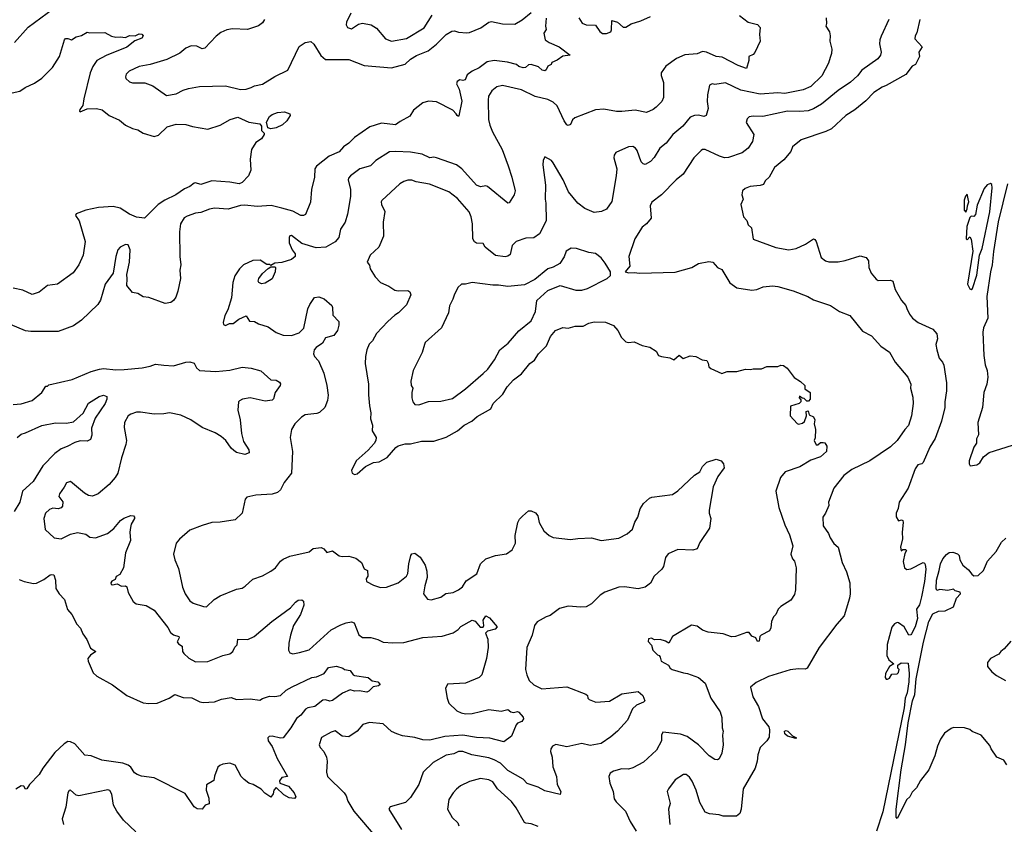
# Model space of a CAD drawing. Extents: x 1678759 to 1859541, y 384609 to 522867.
# Tile 421 of 466: x 1824413 to 1831596, y 457835 to 463703. Entities that reach past the tile are written whole.
import ezdxf

# ---------------------------------------------------------------- set-up
doc = ezdxf.new("R2010")
doc.units = 0

msp = doc.modelspace()

# ---------------------------------------------------------------- linework, layer by layer
at = {"layer": '0CON20XD'}
for points in [[(1824374.4, 463535.6), (1824475, 463648), (1824660.8, 463785)], [(1826199.4, 463705), (1826185, 463678.6), (1826155, 463658.9), (1826075, 463632.2), (1825965, 463636.1), (1825925, 463629.6), (1825880.8, 463609.2), (1825846.8, 463583.2), (1825764.2, 463495.8), (1825745, 463491.2), (1825705, 463510), (1825665, 463513.1), (1825625, 463495.6), (1825581.1, 463458.9), (1825487, 463413), (1825365, 463376.9), (1825285, 463361.9), (1825212.2, 463327.8), (1825190, 463305), (1825184, 463285), (1825188, 463275), (1825215, 463248.8), (1825235, 463242), (1825325, 463242.5), (1825385, 463221.4), (1825485, 463150.8), (1825555, 463162.9), (1825605, 463188.6), (1825645, 463201.1), (1825725, 463214.6), (1825915, 463220.8), (1826022.8, 463192.8), (1826064.5, 463195.5), (1826102.6, 463207.4), (1826125, 463221.4), (1826185, 463232.5), (1826275, 463288.6), (1826370, 463335), (1826452.2, 463507.8), (1826495, 463537.1), (1826536.7, 463543.3), (1826560, 463525), (1826610.6, 463440.6), (1826645, 463412.9), (1826815, 463411.4), (1826925, 463369.2), (1827125, 463351.8), (1827225, 463378.9), (1827264.3, 463415), (1827308.2, 463441.8), (1827393.1, 463475), (1827455, 463524.5), (1827525, 463595.5), (1827565, 463619.1), (1827585, 463621.5), (1827615, 463611.9), (1827675, 463606.7), (1827695, 463609.4), (1827777, 463643), (1827835, 463684), (1827855, 463690), (1827935, 463673.5), (1828025, 463670), (1828078.3, 463701.7), (1828145, 463756)], [(1826828.8, 463751.2), (1826798, 463685), (1826796, 463665), (1826803.8, 463645), (1826835, 463636.7), (1826885, 463671.2), (1826915, 463677.5), (1826977.5, 463665), (1827015, 463642), (1827082.2, 463562.2), (1827125, 463546.9), (1827235, 463566.5), (1827365, 463642.5), (1827422.5, 463735)], [(1828253.6, 463713.6), (1828248.8, 463655), (1828255, 463630), (1828236.1, 463603.9), (1828246.2, 463555), (1828275, 463535.8), (1828350, 463505), (1828430, 463445), (1828375, 463437.5), (1828333.6, 463406.4), (1828295, 463390), (1828290, 463375), (1828267, 463363), (1828255, 463337.5), (1828245, 463330), (1828223.8, 463335), (1828198.6, 463358.6), (1828145, 463375.8), (1828125, 463374), (1828103.3, 463355), (1828085, 463350.8), (1828055, 463361.2), (1828036.9, 463376.9), (1827972.9, 463392.9), (1827875, 463405.3), (1827824.7, 463395.3), (1827765, 463350.6), (1827715, 463328), (1827678.3, 463301.7), (1827663.8, 463265), (1827645, 463258.6), (1827625, 463263.8), (1827605, 463252.5), (1827600, 463235), (1827618.6, 463195), (1827638.3, 463108.3), (1827617.7, 463002.3), (1827615, 462997.5), (1827605, 463003.3), (1827597.1, 463017.1), (1827573.7, 463043.7), (1827455, 463103.1), (1827395, 463109.4), (1827355, 463096), (1827285, 463042.5), (1827260.3, 462999.7), (1827188.9, 462961.1), (1827155, 462935.7), (1827052.6, 462947.4), (1826967.6, 462922.4), (1826855, 462842.9), (1826815, 462802.2), (1826775, 462774.3), (1826745, 462739.2), (1826671.4, 462708.6), (1826577.5, 462635), (1826565.7, 462614.3), (1826563.1, 462555), (1826543.1, 462465), (1826535, 462372.5), (1826497, 462283), (1826484.1, 462275.9), (1826465, 462275.7), (1826405.8, 462305.8), (1826325, 462328.6), (1826248.5, 462348.5), (1826145, 462340.9), (1826055, 462350.4), (1826025, 462347.5), (1825935, 462320), (1825835, 462329.2), (1825798.1, 462321.9), (1825735, 462297.5), (1825695, 462290.6), (1825635, 462270.8), (1825613, 462257), (1825587.1, 462215), (1825580, 462155), (1825581.4, 461975), (1825589.2, 461915), (1825581.4, 461875), (1825585.8, 461815), (1825567.9, 461722.1), (1825551.7, 461678.3), (1825535.7, 461654.3), (1825515, 461641.2), (1825475, 461633.3), (1825355, 461676.7), (1825315, 461681.2), (1825275, 461706.7), (1825235, 461712.5), (1825193.8, 461765), (1825197, 461813), (1825193.8, 461843.8), (1825214.3, 461935), (1825219.2, 462025), (1825205, 462060), (1825185, 462063.8), (1825145, 462043.8), (1825130, 462025), (1825113.5, 461975), (1825096, 461855), (1825035.6, 461775), (1825002.1, 461657.9), (1824984.4, 461625.6), (1824865, 461512.5), (1824805, 461470.6), (1824695, 461428.9), (1824495, 461430), (1824455, 461434.5), (1824345, 461478.9)], [(1829665, 463733.8), (1829727.5, 463685), (1829795, 463668.6), (1829815.7, 463645), (1829811.2, 463595), (1829816, 463545), (1829776.1, 463463.9), (1829765, 463450), (1829733.3, 463435), (1829733.3, 463405), (1829715, 463346.7), (1829655, 463368.1), (1829538.7, 463428.7), (1829493.8, 463435), (1829423.2, 463466.8), (1829395, 463470.6), (1829355, 463454.4), (1829265, 463446.7), (1829205, 463420.6), (1829126.6, 463363.4), (1829092, 463315), (1829092.5, 463295), (1829110, 463245), (1829110, 463135), (1829097.1, 463105), (1829056, 463065), (1829033.4, 463046.6), (1828985, 463025.8), (1828902.3, 463042.3), (1828805, 463033.1), (1828767.9, 463032.1), (1828675, 463051.2), (1828615, 463045.4), (1828463.9, 462986.1), (1828446.7, 462973.3), (1828431.2, 462938.8), (1828415, 462931.2), (1828405, 462936.2), (1828385, 462966.2), (1828333.6, 463075), (1828305, 463102.2), (1828265, 463120.4), (1828173.6, 463143.6), (1828075, 463190.9), (1827935, 463221.8), (1827895, 463211.9), (1827858.6, 463185), (1827834.4, 463145), (1827830, 463115), (1827834.3, 462975.7), (1827842.8, 462932.8), (1827861.5, 462885), (1827932.2, 462755), (1827976.9, 462636.9), (1828004.4, 462555), (1828027.8, 462455), (1828020.8, 462425), (1827985, 462366.7), (1827975, 462364), (1827825, 462485.8), (1827815, 462490), (1827775, 462484.3), (1827745, 462495.7), (1827638.2, 462615), (1827599.2, 462645), (1827455, 462694.5), (1827435, 462699.1), (1827405, 462695.6), (1827348.6, 462721.4), (1827265, 462737.5), (1827155, 462742.5), (1827111.5, 462738.5), (1827012, 462675), (1826971.9, 462638.1), (1826895, 462615.6), (1826826, 462565), (1826812.4, 462547.6), (1826808.6, 462535), (1826826.5, 462463.5), (1826826.8, 462413.2), (1826805.6, 462284.4), (1826787.1, 462225), (1826754.4, 462175), (1826741.4, 462115), (1826715, 462083.3), (1826646, 462044), (1826575, 462038.5), (1826470.7, 462070.7), (1826395, 462130), (1826385, 462126.7), (1826380, 462115), (1826380, 462075), (1826400, 462025), (1826423.3, 461995), (1826422.5, 461975), (1826395.8, 461954.2), (1826325, 461932.5), (1826275, 461926.7), (1826245, 461910), (1826237, 461917), (1826215, 461917.5), (1826168, 461948), (1826115, 461946.7), (1826046.7, 461915), (1826015.8, 461885), (1825982.9, 461835), (1825968.6, 461785), (1825958.8, 461675), (1825932.1, 461587.9), (1825908.8, 461545), (1825897.5, 461495), (1825900.7, 461480.7), (1825915, 461473.3), (1825943.6, 461486.4), (1825971.7, 461488.3), (1826010.7, 461519.3), (1826065, 461542.5), (1826090, 461505), (1826125, 461501.2), (1826154.2, 461484.2), (1826225, 461464), (1826285, 461421.2), (1826335, 461402), (1826395, 461400.8), (1826451.2, 461418.8), (1826486.1, 461453.9), (1826516, 461595), (1826528.8, 461625), (1826565, 461676.2), (1826595, 461682.5), (1826635, 461666), (1826689.1, 461619.1), (1826696, 461605), (1826698.3, 461548.3), (1826741.2, 461501.2), (1826742, 461475), (1826732.5, 461435), (1826705, 461400), (1826645, 461382.5), (1826622.5, 461345), (1826575, 461313.3), (1826562, 461295), (1826556.2, 461265), (1826565, 461246.7), (1826594.2, 461215), (1826631.4, 461125), (1826654.4, 461035), (1826663.5, 460965), (1826659.4, 460925), (1826638.6, 460875), (1826600.6, 460839.4), (1826580.3, 460829.7), (1826515, 460824.2), (1826495, 460820.8), (1826470, 460805), (1826420, 460755), (1826395.6, 460714.4), (1826385.8, 460655), (1826404.2, 460555), (1826396, 460395), (1826341.7, 460328.3), (1826316.2, 460275), (1826294.2, 460255.8), (1826255, 460242), (1826135, 460236), (1826069.3, 460220.7), (1826057.5, 460205), (1826035.7, 460104.3), (1825985.7, 460054.3), (1825875, 460037.8), (1825815, 460035.5), (1825743.3, 460015), (1825655, 459979.2), (1825578.8, 459915), (1825554.4, 459885.6), (1825535.8, 459805.8), (1825543.8, 459765), (1825571.4, 459701.4), (1825584.3, 459644.3), (1825601.4, 459565), (1825620, 459515), (1825654, 459464), (1825677.6, 459447.6), (1825755, 459422.3), (1825775, 459421.5), (1825832.9, 459475), (1825875, 459502.5), (1825995, 459550.8), (1826035, 459557.5), (1826059.1, 459570.9), (1826115, 459622), (1826183.9, 459646.1), (1826245, 459680.6), (1826279.2, 459705), (1826315.7, 459754.3), (1826335, 459769.2), (1826385, 459790), (1826525, 459823.3), (1826555, 459846.2), (1826613, 459853), (1826633, 459843), (1826655, 459817.5), (1826695, 459830), (1826745, 459792.5), (1826765, 459787.5), (1826815, 459791.2), (1826866.1, 459776.1), (1826907.5, 459745), (1826927, 459697), (1826950, 459685), (1826952.5, 459645), (1826940, 459625), (1826942.5, 459605), (1826995, 459579.2), (1827045, 459563.1), (1827090, 459565), (1827175, 459597.1), (1827236, 459645), (1827245.8, 459665), (1827251.2, 459735), (1827266.7, 459795), (1827275, 459807.5), (1827295, 459812.5), (1827335, 459782.5), (1827370, 459725), (1827382.3, 459682.3), (1827386, 459635), (1827368, 459575), (1827360, 459515), (1827387.6, 459477.6), (1827415, 459472.9), (1827485, 459492.7), (1827522.7, 459517.3), (1827575, 459524.5), (1827615, 459544.3), (1827643, 459567), (1827670.4, 459609.6), (1827747.5, 459662.5), (1827774.4, 459735), (1827815, 459771.9), (1827883.4, 459796.6), (1827965, 459807.5), (1828005, 459837.8), (1828030, 459885), (1828028.3, 459941.7), (1828048.1, 460035), (1828060.2, 460059.8), (1828081.7, 460081.7), (1828125, 460120), (1828145, 460122), (1828177.3, 460107.3), (1828192.5, 460085), (1828203.3, 460035), (1828237.8, 459975), (1828275, 459940.9), (1828305, 459927.7), (1828431.5, 459911.5), (1828485, 459920), (1828585, 459924.3), (1828655.6, 459905.6), (1828785, 459921.5), (1828845, 459952.5), (1828883, 459987), (1828901.5, 460038.5), (1828922.5, 460075), (1828940, 460135), (1828965, 460174), (1829007.7, 460212.3), (1829025, 460221.2), (1829175, 460240), (1829215, 460266.7), (1829335, 460382), (1829374.2, 460405.8), (1829395, 460443.3), (1829425, 460476.2), (1829495, 460496.7), (1829530, 460485), (1829547.5, 460465), (1829552.5, 460435), (1829507.3, 460372.7), (1829472, 460295), (1829444.3, 460125), (1829444.2, 460105), (1829456.2, 460065), (1829446.2, 459995), (1829375, 459890), (1829355.9, 459844.1), (1829325, 459833.1), (1829215, 459839.4), (1829145, 459806.9), (1829125, 459781.2), (1829109.4, 459715), (1829098.6, 459695), (1829041.4, 459645), (1829015, 459594), (1828975, 459565.6), (1828925, 459553.3), (1828826.2, 459566.2), (1828785, 459565.3), (1828681, 459529), (1828647.8, 459505), (1828585, 459443.1), (1828545, 459422.2), (1828507.6, 459417.6), (1828415, 459425.5), (1828351.2, 459408.8), (1828283.2, 459356.8), (1828255, 459348.1), (1828188.6, 459311.4), (1828168.9, 459285), (1828152.5, 459215), (1828113.1, 459125), (1828103.1, 458965), (1828112.2, 458925), (1828131.1, 458885), (1828165, 458851.4), (1828222.6, 458822.6), (1828405, 458838.1), (1828544.2, 458784.2), (1828556.7, 458775), (1828558.8, 458755), (1828566.7, 458745), (1828616.3, 458726.3), (1828715, 458732.5), (1828805, 458787.1), (1828925, 458804.2), (1828960, 458775), (1828973.8, 458735), (1828963.8, 458725), (1828912, 458705), (1828883, 458677), (1828847.5, 458595), (1828774, 458515), (1828726.4, 458473.6), (1828655, 458424.5), (1828575, 458410), (1828515, 458424.3), (1828405, 458401.2), (1828325, 458416.9), (1828299.2, 458405), (1828287.5, 458385), (1828285.9, 458365.9), (1828297.5, 458325), (1828301.9, 458255), (1828329.2, 458185), (1828333.3, 458125), (1828360, 458075), (1828355, 458052.5), (1828245, 458080), (1828196.2, 458106.2), (1828115, 458133.5), (1828085, 458163.3), (1827975, 458228.8), (1827920.1, 458280.1), (1827875, 458305.3), (1827835, 458320.7), (1827712.7, 458342.7), (1827645, 458365.6), (1827615, 458365.7), (1827579.7, 458350.3), (1827525, 458339.2), (1827430, 458285), (1827356.2, 458215), (1827324.2, 458125), (1827265, 458030), (1827227.5, 457995), (1827116.4, 457963.6), (1827106.7, 457945), (1827198.1, 457798.1)], [(1830296.2, 463715), (1830300, 463675), (1830293.8, 463655), (1830322, 463615), (1830326.7, 463585), (1830323, 463547), (1830337.3, 463487.3), (1830335.8, 463455), (1830326, 463426), (1830314.2, 463385.8), (1830265, 463294.2), (1830184.3, 463215), (1830127.9, 463192.1), (1829995, 463165.4), (1829945, 463168.2), (1829815, 463159.6), (1829675, 463188.5), (1829561.3, 463241.3), (1829485, 463230), (1829465, 463234), (1829445, 463226.2), (1829430.8, 463155), (1829429.2, 463105), (1829435.7, 463055), (1829420, 463005), (1829405, 462996.2), (1829365, 463005.8), (1829335, 463004.3), (1829305, 462992.5), (1829250, 462925), (1829177.1, 462865), (1829128.3, 462801.7), (1829084.2, 462765), (1829041.8, 462698.2), (1829015, 462667.5), (1828975, 462647.5), (1828961.3, 462651.3), (1828947.5, 462665), (1828917.6, 462747.6), (1828905.7, 462765), (1828887, 462777), (1828855, 462775.6), (1828763.3, 462735), (1828750, 462715), (1828748, 462695), (1828769.2, 462615), (1828765.6, 462565), (1828732.1, 462377.9), (1828695, 462320), (1828656.8, 462303.2), (1828605, 462297.8), (1828535, 462325.7), (1828486, 462365), (1828417.9, 462447.9), (1828377.5, 462535), (1828305, 462660), (1828293.8, 462675), (1828245, 462702.5), (1828233, 462677), (1828229.2, 462645), (1828248.1, 462495), (1828245.6, 462395), (1828250.5, 462365), (1828253.1, 462235), (1828205, 462140), (1828165, 462111.4), (1828105, 462109.2), (1828034.3, 462085.7), (1828006.2, 462055), (1827990.3, 461989.7), (1827975, 461978), (1827955, 461974), (1827885, 461984.2), (1827810, 462045), (1827795, 462070), (1827745, 462073.3), (1827732.3, 462082.3), (1827720, 462105), (1827717.3, 462215), (1827707.3, 462265), (1827691.5, 462301.5), (1827608.1, 462398.1), (1827545, 462448.1), (1827403.6, 462503.6), (1827305, 462520), (1827275, 462532.9), (1827245, 462531.9), (1827215, 462522.9), (1827185.8, 462505), (1827055, 462383.3), (1827050, 462375), (1827051.9, 462355), (1827078.1, 462305), (1827063.7, 462226.3), (1827067.1, 462125), (1827034.4, 462045), (1826970.8, 461985), (1826948.8, 461935), (1826965, 461913.3), (1826970, 461885), (1827006.8, 461826.8), (1827045.6, 461785.6), (1827105, 461759.2), (1827150.3, 461730.3), (1827175, 461725.8), (1827245, 461728.8), (1827258.8, 461718.8), (1827265.9, 461695.9), (1827235.6, 461624.4), (1827176.2, 461565), (1827150.9, 461549.1), (1827099.3, 461500.7), (1827016.2, 461415), (1826988, 461362), (1826963.6, 461336.4), (1826945.7, 461295), (1826935.8, 461245.8), (1826934.4, 461195), (1826958, 461045), (1826957.7, 460967.7), (1826965.8, 460885.8), (1826974, 460835), (1826972.7, 460792.7), (1826985.8, 460745), (1826983.8, 460705), (1827013.8, 460655), (1827012, 460635), (1826998.8, 460611.2), (1826955, 460563.8), (1826868.8, 460485), (1826833.9, 460416.1), (1826837.5, 460395), (1826855, 460386.7), (1826875, 460391.2), (1826936.6, 460443.4), (1826995, 460472.5), (1827035, 460479.2), (1827095, 460509.4), (1827156.7, 460583.3), (1827175, 460594.3), (1827225, 460610.8), (1827265, 460610), (1827345, 460628.6), (1827435, 460629.2), (1827525, 460659.2), (1827606.2, 460705), (1827656.2, 460745), (1827712, 460775), (1827751.4, 460808.6), (1827851.2, 460865), (1827867.5, 460905), (1827936.9, 460973.1)], [(1828492.5, 463715), (1828516.6, 463676.6), (1828545, 463664.4), (1828615, 463662.9), (1828645.5, 463615.5), (1828665, 463603.1), (1828695, 463601.4), (1828726, 463615), (1828731.4, 463628.6), (1828732.7, 463697.3), (1828774.2, 463685), (1828815, 463649.1), (1828835, 463648.1), (1828875, 463672.5), (1828945.5, 463694.5), (1829015, 463726.9)], [(1830752.9, 463705), (1830697.4, 463582.6), (1830687.8, 463555), (1830686.6, 463526.6), (1830698.9, 463465), (1830692.9, 463445), (1830672.8, 463417.2), (1830556.1, 463333.9), (1830525, 463294.3), (1830475, 463246.5), (1830384.1, 463185.9), (1830262.4, 463087.6), (1830205, 463053.6), (1830165, 463039.1), (1830105, 463032.3), (1830013.5, 463036.5), (1829835, 462996.9), (1829765, 462998.9), (1829735, 462993.8), (1829719.3, 462980.7), (1829713.9, 462953.9), (1829768.6, 462865), (1829758.1, 462815), (1829727.5, 462765), (1829685, 462731.4), (1829585, 462697.1), (1829555, 462695.6), (1829517.7, 462707.7), (1829415, 462755.6), (1829395, 462755.6), (1829385, 462749.2), (1829330.6, 462695), (1829254.3, 462575), (1829202.5, 462535), (1829094.4, 462425.6), (1829025, 462371.2), (1829012.5, 462345), (1829018.8, 462255), (1828985, 462213.8), (1828955, 462190), (1828900, 462105), (1828857.5, 461975), (1828863.3, 461905), (1828830, 461865), (1828857, 461857), (1828895, 461860), (1828935, 461854.2), (1829195, 461861.1), (1829316.2, 461895), (1829365, 461925.7), (1829440.6, 461939.4), (1829470, 461935), (1829504.4, 461894.4), (1829535, 461881.2), (1829594.5, 461784.5), (1829645, 461746.9), (1829755, 461729.6), (1829790, 461735), (1829836.4, 461753.6), (1829905, 461761.9), (1829945, 461758.1), (1830055, 461724.3), (1830163, 461683), (1830205, 461658.6), (1830328.9, 461618.9), (1830394.5, 461574.5), (1830468.8, 461545), (1830562.4, 461432.4), (1830626.4, 461396.4), (1830695, 461321.2), (1830758.9, 461278.9), (1830799.2, 461205), (1830892.5, 461095), (1830914.3, 461045), (1830912.9, 461015), (1830929.3, 460949.3), (1830932.2, 460905), (1830920, 460815), (1830896.8, 460743.2), (1830870, 460715), (1830815.6, 460635), (1830765, 460586.7), (1830615.4, 460484.6), (1830485, 460421.9), (1830425, 460378), (1830353, 460287), (1830313.3, 460185), (1830315, 460160), (1830291.2, 460105), (1830271.2, 460075), (1830275, 460012.5), (1830312.9, 459955), (1830325, 459923.8), (1830353.2, 459883.2), (1830384, 459855), (1830414.3, 459745), (1830444, 459676), (1830469.2, 459595), (1830470.6, 459515), (1830466.7, 459483.3), (1830428.6, 459355), (1830375, 459293.8), (1830246.2, 459123.8), (1830157.1, 458972.9), (1830144.1, 458965.9), (1830095, 458969.4), (1830035, 458961.1), (1829876.8, 458913.2), (1829785, 458869.2), (1829744.1, 458835.9), (1829761.2, 458765), (1829802.5, 458695), (1829833.2, 458603.2), (1829878, 458545), (1829884.2, 458525), (1829880.3, 458469.7), (1829864.2, 458445), (1829814.4, 458395), (1829798.2, 458341.8), (1829794.4, 458295), (1829777.5, 458245), (1829692, 458095), (1829677.5, 457945), (1829665.7, 457914.3), (1829642.5, 457895), (1829545, 457893.5), (1829515, 457903.1), (1829445, 457910.8), (1829415, 457924), (1829375.8, 457995), (1829348.9, 458085), (1829318.9, 458148.9), (1829299.4, 458179.4), (1829275, 458199.2), (1829255, 458198), (1829195, 458160), (1829145.8, 458095), (1829135.8, 458075), (1829157.6, 457987.6), (1829145.7, 457945), (1829155.7, 457835)], [(1830978.8, 463705), (1830957, 463607)], [(1824315, 463160), (1824415, 463182.5), (1824452.6, 463207.4), (1824521.2, 463238.8), (1824574.6, 463275.4), (1824651.4, 463355), (1824702.5, 463435), (1824739.2, 463555), (1824747.5, 463565), (1824765, 463565.8), (1824790, 463555), (1824825, 463576.7), (1824863.6, 463586.4), (1824905, 463612.5), (1824925, 463606.7), (1825035, 463610), (1825082.1, 463582.1), (1825115, 463574), (1825145, 463578), (1825185, 463572.5), (1825213.1, 463586.9), (1825255, 463585.7), (1825285, 463600.6), (1825305, 463597.1), (1825312.9, 463585), (1825305, 463567.5), (1825252.2, 463547.8), (1825195, 463502.9), (1825045, 463442.5), (1824975, 463406.2), (1824947.8, 463362.2), (1824928.2, 463315), (1824880, 463125), (1824873.3, 463076.7), (1824851.1, 463048.9), (1824848.8, 463035), (1824855, 463031.4), (1824905, 463052.9), (1824974.2, 463054.2), (1825015.5, 463045.5), (1825066.7, 463005), (1825140.9, 462970.9), (1825185, 462934), (1825235, 462910), (1825275, 462899.2), (1825315, 462874.3), (1825395, 462852), (1825425, 462860), (1825489.8, 462920.2), (1825555, 462941.4), (1825625, 462939.2), (1825675, 462924), (1825785, 462904), (1825875, 462934), (1825947.5, 462975), (1826005, 462992.2), (1826085, 462955.7), (1826163.9, 462943.9), (1826176.4, 462926.4), (1826177.5, 462895), (1826197.5, 462875), (1826197.5, 462865), (1826177, 462833), (1826135, 462806.7), (1826103.3, 462755), (1826094, 462685), (1826098.8, 462605), (1826083.3, 462565), (1826036.7, 462515), (1826015, 462506.7), (1825945, 462518.8), (1825815, 462526.7), (1825735, 462502), (1825695, 462513.8), (1825685, 462511.2), (1825655, 462486), (1825615, 462469.2), (1825551.2, 462425), (1825472.5, 462387.5), (1825423.9, 462356.1), (1825324.3, 462255.7), (1825265, 462263.1), (1825215, 462284.5), (1825145, 462327.1), (1825095, 462339.2), (1824987.6, 462332.4), (1824895, 462312.9), (1824825, 462286.7), (1824820, 462275), (1824847.5, 462235), (1824890.8, 462085), (1824876.9, 461985), (1824845, 461913.8), (1824802.4, 461857.6), (1824690, 461775), (1824615, 461764), (1824555, 461716), (1824505, 461699.2), (1824435, 461730.8), (1824364.4, 461744.4)], [(1830957, 463607), (1830946.2, 463585), (1830944.2, 463564.2), (1830997.5, 463505), (1830973.6, 463466.4), (1830977.5, 463435), (1830947.5, 463375), (1830925, 463363.3), (1830877.7, 463302.3), (1830735, 463222.5), (1830705, 463211.4), (1830645, 463171.4), (1830585, 463111.9), (1830505, 463044.3), (1830440, 463005), (1830335, 462907.5), (1830295, 462888.1), (1830115, 462827.5), (1830051.2, 462775), (1830038.3, 462741.7), (1829988.7, 462681.3), (1829920, 462625), (1829881.2, 462555), (1829852.7, 462527.3), (1829838.3, 462501.7), (1829815, 462492.5), (1829742.9, 462487.1), (1829705, 462472), (1829685.8, 462454.2), (1829682, 462425), (1829690, 462395), (1829674, 462355), (1829693.3, 462265), (1829718.3, 462238.3), (1829727, 462207), (1829752.5, 462185), (1829765, 462103.3), (1829930.3, 462040.3), (1830025, 462024.3), (1830076.6, 462033.4), (1830145, 462066), (1830205, 462103.8), (1830215, 462100), (1830223.8, 462085), (1830259.5, 461969.5), (1830292.5, 461945), (1830315, 461938), (1830385, 461937.5), (1830435, 461946), (1830545, 461980), (1830589.5, 461969.5), (1830606.2, 461945), (1830608, 461895), (1830623.9, 461853.9), (1830660.5, 461810.5), (1830675, 461801.2), (1830765, 461803.3), (1830782.5, 461795), (1830800, 461735), (1830846, 461656), (1830878.3, 461618.3), (1830885.8, 461595.8), (1830903.8, 461555), (1830926.7, 461525), (1830967.5, 461495), (1831075.7, 461445.7), (1831105, 461412.5), (1831108.6, 461375), (1831097.1, 461335), (1831103.1, 461295), (1831120, 461235), (1831145.8, 461205.8), (1831154.2, 461184.2), (1831174.5, 461054.5), (1831175.6, 460995), (1831163.2, 460916.8), (1831163.1, 460875), (1831139.2, 460775), (1831092, 460648), (1831053.6, 460585), (1831005, 460473.8), (1830995, 460463.3), (1830965, 460457.5), (1830945, 460427.5), (1830895, 460287.5), (1830828, 460185), (1830821.2, 460138.8), (1830807.5, 460105), (1830807.5, 460077.5), (1830825, 460047.5), (1830846.4, 460056.4), (1830855, 460050), (1830858.8, 460035), (1830851.9, 459965), (1830853.9, 459916.1), (1830840, 459855), (1830845, 459830), (1830855, 459840), (1830875, 459840), (1830881.7, 459831.7), (1830870.7, 459809.3), (1830858.3, 459751.7), (1830868, 459705), (1830885, 459694), (1830915, 459697.5), (1831005, 459743.8), (1831015, 459740), (1831019.5, 459729.5), (1831022.7, 459695), (1831015.2, 459604.8), (1830993.2, 459495), (1830977.3, 459435), (1830955.6, 459405), (1830963.3, 459335), (1830945.5, 459274.5), (1830920, 459225), (1830915, 459217.5), (1830900, 459215), (1830866.7, 459275), (1830825, 459303.8), (1830815, 459306), (1830795, 459298), (1830775, 459272.5), (1830742.7, 459147.3), (1830738.6, 459065), (1830753.3, 459035), (1830790, 459005), (1830757.5, 458985), (1830728.8, 458935), (1830727.5, 458905), (1830734, 458894), (1830745, 458892.5), (1830759.3, 458900.7), (1830775, 458930), (1830815, 458933.3), (1830825, 458942.5), (1830830, 458965), (1830820, 458975), (1830820, 458995), (1830845, 459012.5), (1830895, 459010), (1830903.1, 458935), (1830898.7, 458875), (1830886.6, 458793.4), (1830873.3, 458755), (1830866.5, 458683.5), (1830710, 457925), (1830665, 457786.2)], [(1826245, 462905.8), (1826223.8, 462913.8), (1826213.3, 462955), (1826235, 462996.2), (1826255, 463012), (1826295, 463026.2), (1826345, 463030), (1826385, 463016.7), (1826385.8, 463005), (1826362.5, 462965), (1826330, 462935), (1826285, 462913.3), (1826245, 462905.8)], [(1831355, 461736), (1831365, 461742), (1831395, 461838.8), (1831414.5, 461985), (1831434.8, 462035), (1831489.6, 462300.4), (1831507.1, 462477.1), (1831505, 462501.2), (1831495, 462508.6), (1831470.6, 462499.4), (1831448.8, 462471.2), (1831398.7, 462351.3), (1831385, 462282.5), (1831375, 462267.5), (1831355, 462270), (1831345, 462260), (1831323.8, 462193.8), (1831317.5, 462105), (1831325, 462097.5), (1831345, 462120), (1831355, 462102.5), (1831366.9, 462015), (1831328.6, 461775), (1831345, 461741.2), (1831355, 461736)], [(1831618.8, 462505), (1831551.2, 462228.8), (1831516.9, 462013.1), (1831507.3, 461915), (1831495.1, 461865), (1831469.2, 461685), (1831475.6, 461525), (1831445, 461456.2), (1831440, 461425), (1831445.8, 461254.2), (1831455.7, 461185.7), (1831470.8, 461145), (1831475.8, 461095), (1831469.2, 461045), (1831445.8, 460985), (1831437.5, 460875), (1831402.5, 460765), (1831407.5, 460675), (1831394, 460645), (1831393.3, 460615), (1831373.8, 460585), (1831340, 460485), (1831340, 460465), (1831348.3, 460448.3), (1831395, 460457.5), (1831417.7, 460472.3), (1831444.1, 460515.9), (1831485, 460546), (1831655, 460599.2)], [(1831315, 462300), (1831326.4, 462323.6), (1831326.7, 462345), (1831337.5, 462375), (1831325, 462430), (1831312.5, 462415), (1831303.8, 462386.2), (1831304.1, 462314.1), (1831315, 462300)], [(1827325, 460894.2), (1827395, 460918.9), (1827485, 460921.9), (1827570.7, 460939.3), (1827665, 461010.6), (1827795, 461121.9), (1827828.9, 461155), (1827877.6, 461222.4), (1827917.1, 461295), (1827975.6, 461345), (1828055, 461434.3), (1828145, 461505.8), (1828177.3, 461575), (1828185.5, 461654.5), (1828265, 461728.8), (1828355, 461764), (1828470.3, 461730.3), (1828515, 461729.4), (1828555, 461743.1), (1828700, 461815), (1828723.3, 461836.7), (1828722.5, 461865), (1828685, 461927.5), (1828655.9, 461965.9), (1828615, 461998.8), (1828565, 462006), (1828474.2, 462034.2), (1828435.8, 462035.8), (1828399.2, 462015), (1828385.5, 461974.5), (1828353.8, 461925), (1828305, 461898.6), (1828265, 461885.8), (1828170.9, 461809.1), (1828095, 461769.4), (1827975, 461757.5), (1827905, 461767.5), (1827865, 461765.6), (1827715, 461787.1), (1827665, 461774.2), (1827635.9, 461774.1), (1827609.5, 461750.5), (1827582, 461695), (1827574, 461665), (1827548, 461615), (1827542, 461565), (1827490, 461455), (1827372.3, 461347.7), (1827366, 461334), (1827348.8, 461275), (1827283.8, 461145), (1827267.7, 461067.7), (1827270, 461035), (1827281.2, 461015), (1827274.2, 460985), (1827274.2, 460944.2), (1827281.2, 460915), (1827296.1, 460896.1), (1827325, 460894.2)], [(1826177, 461777), (1826157, 461787), (1826152.5, 461795), (1826156.7, 461815), (1826185, 461852.5), (1826225, 461887.5), (1826245, 461900), (1826275, 461900), (1826280, 461895), (1826277.5, 461865), (1826256.1, 461813.9), (1826205, 461782.5), (1826177, 461777)], [(1827936.9, 460973.1), (1827970, 461025), (1828015, 461075.7), (1828075, 461120.8), (1828135, 461194.3), (1828170, 461220), (1828197.8, 461265), (1828255.3, 461324.7), (1828285, 461391.2), (1828321.2, 461435), (1828375, 461458), (1828415, 461454.2), (1828465, 461468.8), (1828525, 461468.8), (1828565, 461488.8), (1828605, 461500), (1828686.4, 461496.4), (1828745, 461472.5), (1828777.5, 461435), (1828802.5, 461385), (1828835, 461353.3), (1828855, 461347.5), (1828895, 461352.5), (1828955, 461326.7), (1829010, 461315), (1829057.5, 461285), (1829072.5, 461255), (1829095, 461246.7), (1829155, 461237.5), (1829185, 461222.5), (1829225, 461256.7), (1829252.5, 461232.5), (1829305, 461252.5), (1829347, 461247), (1829393, 461223), (1829425, 461217.5), (1829437, 461197), (1829441.7, 461171.7), (1829455, 461160), (1829535, 461122.5), (1829575, 461137.5), (1829645, 461137.5), (1829707, 461153), (1829745, 461151.2), (1829765, 461156.7), (1829825, 461156.7), (1829865, 461172.5), (1829945, 461172.5), (1829965, 461182.5), (1829985, 461180), (1830011.7, 461161.7), (1830063.6, 461093.6), (1830110, 461065), (1830140, 461035), (1830141.7, 461011.7), (1830180, 460985), (1830180, 460935), (1830168.3, 460921.7), (1830155, 460920), (1830135, 460940), (1830121.7, 460941.7), (1830101.7, 460958.3), (1830100, 460945), (1830111.7, 460931.7), (1830112.5, 460915), (1830100, 460905), (1830037.5, 460885), (1830033.8, 460815), (1830085, 460757.5), (1830095, 460753.3), (1830125, 460760), (1830138.3, 460771.7), (1830153.3, 460815), (1830150, 460845), (1830165, 460850), (1830171.7, 460821.7), (1830205, 460807.5), (1830213.8, 460785), (1830210, 460755), (1830218, 460715), (1830216.2, 460653.8), (1830210, 460635), (1830223.3, 460603.3), (1830237, 460603), (1830255, 460620), (1830275, 460620), (1830286.4, 460616.4), (1830301.7, 460591.7), (1830300, 460555), (1830256.2, 460515), (1830185, 460490.8), (1830105, 460442.9), (1829997.5, 460405), (1829962.5, 460365), (1829930, 460265), (1829951.2, 460145), (1829995, 460020), (1830030, 459945), (1830054.2, 459865), (1830038.8, 459805), (1830050.8, 459770.8), (1830066.7, 459755), (1830077.5, 459705), (1830072.5, 459545), (1830065, 459510), (1830040, 459470), (1829965, 459422.5), (1829947.5, 459405), (1829930, 459365), (1829913, 459347), (1829897.5, 459315), (1829893, 459267), (1829882.5, 459245), (1829822.5, 459215), (1829812.5, 459205), (1829808.3, 459171.7), (1829795, 459167.5), (1829782.5, 459195), (1829755, 459206.7), (1829735, 459233.3), (1829715, 459233.8), (1829636.4, 459203.6), (1829605, 459202.5), (1829544.2, 459224.2), (1829435, 459236.9), (1829395, 459250.5), (1829355, 459280.6), (1829315, 459287.5), (1829175.7, 459204.3), (1829150, 459155), (1829125, 459171.2), (1829085, 459183.3), (1829045, 459180), (1829021.7, 459191.7), (1829001.7, 459188.3), (1828998.3, 459168.3), (1829022.5, 459142.5), (1829031.2, 459105), (1829065, 459070), (1829077.5, 459065), (1829086.7, 459055), (1829092.5, 459025), (1829146.1, 458996.1), (1829157.5, 458975), (1829172.5, 458965), (1829255, 458939.2), (1829285, 458935.7), (1829365, 458905.7), (1829415, 458863.3), (1829455.7, 458755.7), (1829524.2, 458655), (1829535.7, 458615), (1829538.3, 458538.3), (1829546.2, 458515), (1829540, 458485), (1829545.8, 458415.8), (1829535.6, 458355), (1829515, 458313.8), (1829505, 458306), (1829485, 458308), (1829444, 458335), (1829365.9, 458415.9), (1829282, 458475), (1829235, 458491.5), (1829105, 458506.2), (1829094.2, 458485.8), (1829095.5, 458444.5), (1829058, 458375), (1828965, 458289.2), (1828886.1, 458246.1), (1828855, 458238.2), (1828805, 458239.5), (1828745, 458221.9), (1828722, 458208), (1828710.8, 458185), (1828717.5, 458135), (1828741.9, 458075), (1828750.9, 458020.9), (1828765, 457998.8), (1828832.1, 457932.1), (1828867.5, 457855), (1828911.2, 457785)], [(1824365, 460896.9), (1824425, 460902.2), (1824503.7, 460926.3), (1824575, 460983.8), (1824605, 461030), (1824615, 461030), (1824625, 461040), (1824795, 461080), (1824933.6, 461136.4), (1824995.4, 461154.6), (1825025, 461159.5), (1825115, 461150.5), (1825175, 461152.1), (1825306.2, 461163.8), (1825365, 461175.5), (1825405, 461191.1), (1825463.8, 461183.8), (1825535, 461179.4), (1825625, 461205.6), (1825655, 461208.6), (1825686.9, 461196.9), (1825702, 461165), (1825725.6, 461145.6), (1825845, 461136.5), (1825945, 461145.7), (1826035, 461168.9), (1826101.4, 461161.4), (1826171.7, 461141.7), (1826245, 461076.7), (1826285, 461073.3), (1826309.3, 461059.3), (1826316.2, 461046.2), (1826313.3, 461035), (1826276, 460985), (1826265, 460937.5), (1826255, 460928), (1826205, 460921.4), (1826095, 460944), (1826037.5, 460935), (1826015.9, 460924.1), (1826010, 460915), (1826004, 460855), (1826020.8, 460785), (1826032.5, 460685), (1826047, 460627), (1826085.8, 460565), (1826086.7, 460545), (1826055, 460532.5), (1825995, 460547.5), (1825975, 460562), (1825955, 460578.8), (1825916, 460635), (1825883.2, 460663.2), (1825839.1, 460689.1), (1825745, 460730), (1825661.2, 460785), (1825589.7, 460819.7), (1825505, 460836.7), (1825465, 460827.5), (1825395, 460826.5), (1825295, 460841.8), (1825265, 460840.5), (1825225, 460826.7), (1825205, 460812.9), (1825178.6, 460765), (1825175, 460730), (1825193.1, 460635), (1825188.1, 460605), (1825155, 460507.5), (1825128.6, 460395), (1825110.8, 460365), (1825066.1, 460313.9), (1824986, 460244), (1824945, 460228.9), (1824915, 460233.1), (1824885, 460249.4), (1824785, 460334), (1824755, 460326.2), (1824737.1, 460292.9), (1824704.2, 460245), (1824698, 460225), (1824726.7, 460186.7), (1824724.3, 460155), (1824715, 460143.1), (1824695, 460135.7), (1824655, 460139.4), (1824630.3, 460129.7), (1824601.4, 460105), (1824588.6, 460065), (1824600, 459985), (1824665, 459924.3), (1824715, 459918), (1824785, 459951.4), (1824835, 459963.8), (1824895, 459951.2), (1824925, 459930), (1824965.6, 459924.4), (1825054.5, 459955.5), (1825098.9, 459991.1), (1825149.1, 460050.9), (1825173, 460067), (1825225, 460088), (1825242.5, 460085), (1825250, 460075), (1825251.2, 460065), (1825226.9, 460023.1), (1825220.3, 459999.7), (1825215.7, 459965), (1825222.5, 459905), (1825185.7, 459815), (1825171.2, 459705), (1825143, 459657), (1825117, 459643), (1825109.3, 459620.7), (1825085, 459607.5), (1825077.5, 459595), (1825080, 459585), (1825090.7, 459580.7), (1825125, 459590), (1825155, 459572.5), (1825185, 459573.3), (1825195.8, 459565.8)], [(1824395, 460655.8), (1824425, 460680.8), (1824455, 460689.2), (1824575, 460744.4), (1824675, 460763.5), (1824755, 460759.4), (1824805, 460770), (1824876, 460834), (1824914.7, 460905.3), (1824992.5, 460955), (1825025, 460963.8), (1825050, 460955), (1825050, 460935), (1825035.6, 460905), (1824963.1, 460796.9), (1824935.8, 460725), (1824938.3, 460671.7), (1824928.5, 460641.5), (1824905, 460629.2), (1824855, 460630.9), (1824815, 460620.5), (1824759.8, 460590.2), (1824715, 460574.4), (1824669.8, 460540.2), (1824581.5, 460448.5), (1824511.9, 460335), (1824432.9, 460265), (1824413.3, 460185), (1824373.9, 460116.1)], [(1831615, 458270), (1831593, 458303), (1831542.5, 458325), (1831501.2, 458385), (1831490.5, 458410.5), (1831426.7, 458485), (1831362.3, 458512.3), (1831345, 458527.5), (1831305, 458538.8), (1831225, 458542), (1831207.5, 458535), (1831160.5, 458499.5), (1831130, 458455), (1831108.8, 458405), (1831090, 458335), (1831045, 458233.3), (1830984, 458155), (1830955, 458101.2), (1830925, 458070), (1830906, 458035), (1830884.2, 458015), (1830815, 457876.7), (1830806.2, 457886.2), (1830807.3, 457945), (1830843.1, 458233.1), (1830875.6, 458415), (1830894.7, 458575), (1830926.6, 458735), (1830943, 458783), (1830953.8, 458896.2), (1831007.6, 459162.4), (1831045.5, 459315), (1831075, 459371.2), (1831115, 459390), (1831165, 459392.5), (1831225, 459420), (1831246.4, 459483.6), (1831277.5, 459515), (1831275, 459527.5), (1831238.3, 459538.3), (1831225, 459550), (1831185, 459540), (1831125, 459546.7), (1831105, 459540), (1831100, 459555), (1831102.7, 459615), (1831121.1, 459685), (1831131.9, 459735), (1831148.3, 459771.7), (1831175, 459803.3), (1831195, 459816.2), (1831220.7, 459820.7), (1831255, 459807.5), (1831266.4, 459796.4), (1831272.5, 459765), (1831294.2, 459724.2), (1831335, 459690), (1831358.3, 459658.3), (1831375, 459647.5), (1831405, 459650), (1831445, 459686.7), (1831472.5, 459755), (1831535.8, 459825), (1831576.6, 459893.4), (1831608, 459922)], [(1824410.2, 459620.2), (1824446.7, 459605), (1824515, 459591.8), (1824535, 459593.6), (1824590, 459620), (1824635, 459654), (1824645, 459658), (1824663.3, 459653.3), (1824674, 459615), (1824677.8, 459555), (1824701.1, 459515), (1824739.1, 459475), (1824760.7, 459400.7), (1824792.9, 459365), (1824830.6, 459295), (1824856.5, 459265), (1824873.1, 459223.1), (1824902.9, 459182.9), (1824929.4, 459119.4), (1824967.5, 459095), (1824930.5, 459069.5), (1824910, 459045), (1824911.8, 459025), (1824950.3, 458940.2), (1824975, 458914.5), (1825091.1, 458851.1), (1825195, 458774.4), (1825315, 458721.5), (1825355, 458715.4), (1825415, 458718.5), (1825504.5, 458755.5), (1825545, 458782), (1825605, 458758.8), (1825668.3, 458758.3), (1825727.4, 458727.4), (1825752.4, 458722.4), (1825835, 458728.2), (1825885, 458747.1), (1825955, 458760), (1825995, 458745.8), (1826095, 458750), (1826165, 458740.8), (1826185, 458753.8), (1826235, 458770), (1826275, 458766.2), (1826315.6, 458774.4), (1826357.6, 458812.4), (1826402.1, 458837.9), (1826544.6, 458905.4), (1826578.3, 458911.7), (1826635.5, 458934.5), (1826665, 458979.2), (1826725, 458988.8), (1826770, 458975), (1826783.6, 458963.6), (1826825, 458957.5), (1826845, 458926.2), (1826855, 458921.4), (1826955.6, 458905.6), (1826985, 458882.5), (1827026.7, 458875), (1827042.5, 458855), (1827030, 458845), (1826991.7, 458838.3), (1826971.7, 458818.3)], [(1825195.8, 459565.8), (1825203.3, 459525), (1825240.7, 459460.7), (1825263.8, 459443.8), (1825335, 459430.6), (1825395, 459397.5), (1825495, 459269.2), (1825513.2, 459233.2), (1825535, 459216.5), (1825573.8, 459205), (1825576.7, 459195), (1825563.1, 459165), (1825571.4, 459151.4), (1825598, 459135), (1825601.4, 459095), (1825609.7, 459079.7), (1825646.4, 459046.4), (1825695, 459020.6), (1825785, 459023.3), (1825895, 459066), (1825945, 459077.5), (1825968.8, 459095), (1825982.5, 459127.5), (1825998.8, 459145), (1826004.3, 459185.7), (1826078.1, 459181.9), (1826122.5, 459205), (1826253.8, 459315), (1826388.8, 459415), (1826425, 459456.2), (1826445, 459470), (1826471.7, 459471.7), (1826483, 459463), (1826487, 459433), (1826462.5, 459365), (1826411.4, 459285), (1826388.1, 459215), (1826375.6, 459155), (1826374.3, 459105), (1826384.2, 459085), (1826405, 459078.8), (1826455, 459087.1), (1826525, 459108.7), (1826685, 459253.1), (1826755, 459290.6), (1826795, 459304.4), (1826835, 459310.8), (1826853.3, 459305), (1826886.8, 459216.8), (1826915, 459197.8), (1826975, 459196.4), (1827025, 459184), (1827065, 459163.3), (1827135, 459158.5), (1827215, 459162.2), (1827355, 459196.7), (1827495, 459206.5), (1827575, 459230.6), (1827612, 459255), (1827632.4, 459277.6), (1827715, 459324.4), (1827735, 459317.3), (1827773.1, 459273.1), (1827795, 459272.5), (1827800, 459285), (1827793.9, 459325), (1827815, 459355.7), (1827840.7, 459340.7), (1827897.5, 459275), (1827881.2, 459258.8), (1827825, 459244.3), (1827811.8, 459228.2), (1827828.1, 459185), (1827830.8, 459125), (1827817.9, 459045), (1827785.8, 458925), (1827764.5, 458905.5), (1827665, 458865.5), (1827534, 458856), (1827519.1, 458825), (1827531.9, 458755), (1827545, 458718.8), (1827603.3, 458663.3), (1827635, 458647.5), (1827665, 458641.5), (1827715, 458644), (1827835, 458672.5), (1827925, 458660), (1827975, 458673.3), (1827996.4, 458656.4), (1828015, 458650), (1828045, 458656.7), (1828055, 458653.3), (1828086.1, 458616.1), (1828087.5, 458605), (1828077.5, 458585), (1828045, 458571.9), (1828035, 458560.8), (1828001.4, 458478.6), (1827945, 458436), (1827843.4, 458463.4), (1827745, 458467.2), (1827646.4, 458486.4), (1827514, 458476), (1827405, 458448.5), (1827355, 458450.3), (1827295, 458468.2), (1827205, 458481.2), (1827164.2, 458494.2), (1827125, 458511.9), (1827065, 458566.9), (1826965, 458578.2), (1826916.6, 458563.4), (1826875, 458514.4), (1826815, 458473.1), (1826765, 458478.6), (1826715, 458515.8), (1826685, 458508.1), (1826615, 458469.2), (1826598.1, 458415), (1826604.2, 458395), (1826630.8, 458365), (1826651.9, 458325), (1826656.7, 458295), (1826651.5, 458215), (1826657.8, 458185), (1826780, 458065), (1826795, 458043.8), (1826806.9, 458005), (1826852, 457932), (1827018.5, 457735)], [(1831645, 459171.2), (1831596.2, 459115), (1831570, 459095), (1831557.5, 459075), (1831495, 459043.8), (1831473.3, 459015), (1831472.5, 458985), (1831505, 458946.2), (1831539.5, 458919.5), (1831605, 458883.3)], [(1826971.7, 458818.3), (1826960.8, 458805), (1826945, 458798.1), (1826888.8, 458808.8), (1826855, 458806.2), (1826825, 458816.2), (1826767.3, 458792.7), (1826695, 458737.1), (1826675, 458733.1), (1826645, 458744), (1826625, 458740.8), (1826565.4, 458694.6), (1826514.5, 458685.5), (1826498, 458675), (1826465, 458630), (1826432.7, 458607.3), (1826391.7, 458538.3), (1826335, 458466), (1826315, 458464), (1826255, 458478), (1826233.3, 458475), (1826223.8, 458465), (1826226.2, 458445), (1826255, 458403.3), (1826290.8, 458315), (1826367.5, 458185), (1826325, 458176.7), (1826308.3, 458151.7), (1826310, 458135), (1826373, 458113), (1826416, 458065), (1826428.8, 458035), (1826417, 458023), (1826379.3, 458029.3), (1826341.2, 458051.2), (1826285, 458102.5), (1826266, 458085), (1826261.7, 458058.3), (1826245, 458032.5), (1826201.5, 458061.5), (1826175, 458092), (1826115.6, 458125.6), (1826084.5, 458134.5), (1826051.1, 458161.1), (1826030, 458185), (1825985, 458267.5), (1825945, 458280), (1825895, 458273.8), (1825872.5, 458265), (1825859.3, 458250.7), (1825833.6, 458186.4), (1825830, 458155), (1825776.1, 458123.9), (1825772.5, 458085), (1825793.8, 458025), (1825796.1, 457983.9), (1825766.4, 457973.6), (1825745, 457946.2), (1825707.3, 457947.3), (1825685, 457963.3), (1825620.5, 458060.5), (1825393.8, 458173.8), (1825302.7, 458187.3), (1825269.3, 458199.3), (1825251.1, 458211.1), (1825225, 458252), (1825205, 458267.1), (1825165, 458280.9), (1825013.4, 458303.4), (1824935.5, 458335.5), (1824888.6, 458338.6), (1824815, 458422.9), (1824785, 458437.8), (1824765, 458438.1), (1824738.3, 458421.7), (1824670.6, 458359.4), (1824580.8, 458245), (1824555, 458198.8), (1824483.6, 458126.4), (1824466.4, 458093.6), (1824455, 458092.5), (1824443, 458113), (1824425, 458116.7), (1824385, 458092.5)], [(1830075, 458461.2), (1830015, 458477.1), (1829994.4, 458495), (1829991.9, 458515), (1830005, 458520), (1830016.7, 458515), (1830050.3, 458480.3), (1830080, 458465), (1830075, 458461.2)], [(1828195, 457818.1), (1828145, 457838.1), (1828105, 457842.5), (1828095, 457848.8), (1828035.8, 457955), (1828000.6, 458000.6), (1827898.2, 458095), (1827865, 458144.5), (1827835, 458160.5), (1827775, 458169.5), (1827695, 458148.1), (1827630, 458115), (1827598.6, 458091.4), (1827574.6, 458065.4), (1827544.3, 458015), (1827534.2, 457945), (1827567.1, 457885), (1827610, 457845), (1827615.7, 457825)], [(1825261.2, 457781.2), (1825169.4, 457865), (1825120.6, 457930.6), (1825098.6, 457975), (1825085.7, 458055.7), (1825071.2, 458081.2), (1825055, 458086), (1824845, 458044), (1824825, 458048), (1824785, 458083.3), (1824775, 458082.5), (1824764, 458065), (1824749.7, 457960.3), (1824723.6, 457875), (1824733.3, 457835)]]:
    msp.add_lwpolyline(points, dxfattribs=at)

doc.saveas('drawing.dxf')
